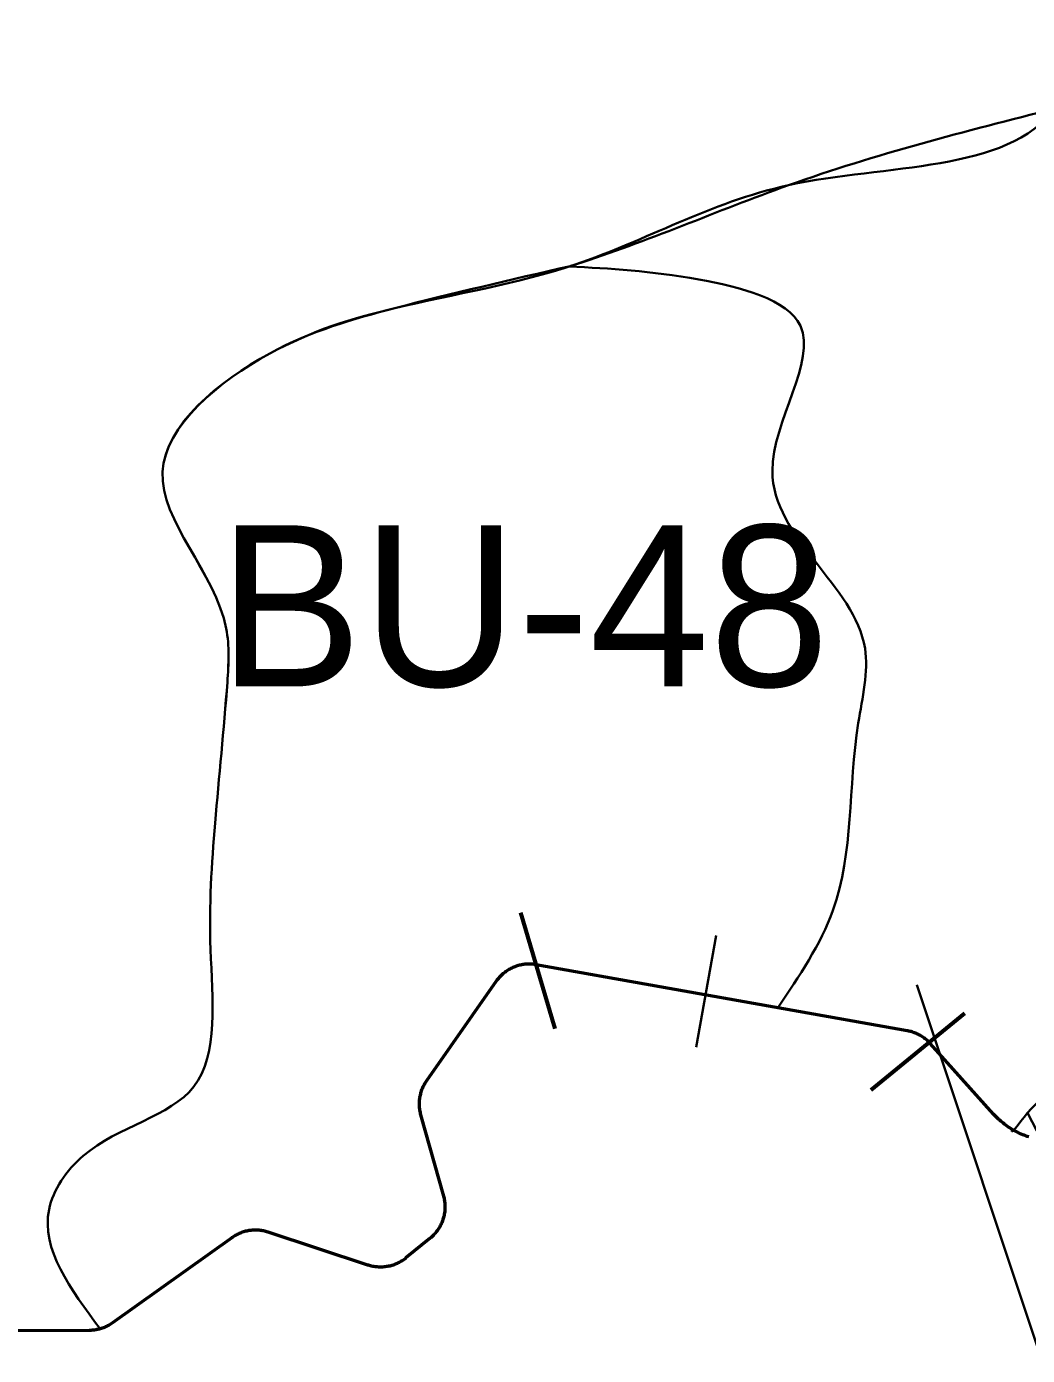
# Model space of a CAD drawing. Extents: x 553962 to 842807, y 8883888 to 9032388.
# Drawn here: x 626649 to 629133, y 8967489 to 8970787 of the extents above; entities that cross this region are included whole.
import ezdxf

# ---------------------------------------------------------------- set-up
doc = ezdxf.new("R2010")
doc.units = 0
doc.header["$LTSCALE"] = 150
for name, color, linetype, lineweight in [('20', 7, 'Continuous', 35), ('40', 7, 'Continuous', 60), ('60', 7, 'Continuous', 53)]:
    doc.layers.add(name, color=color, linetype=linetype, lineweight=lineweight)

msp = doc.modelspace()

# ---------------------------------------------------------------- linework, layer by layer
at = {"layer": '20'}
for p, q in [((627995.9, 8970192.1), (628000, 8970193.4)), ((628311, 8968254.3), (628360.4, 8968531.4)), ((629133, 8968091.5), (629167.6, 8968024.1)), ((626841.8, 8967558.5), (626831.7, 8967554.9))]:
    msp.add_line(p, q, dxfattribs=at)
for points in [[(628514.3, 8968351.9), (627914, 8968458.8), (627914, 8968458.8), (627911.2, 8968459.3), (627908.5, 8968459.6), (627905.6, 8968459.9), (627902.8, 8968460.2), (627900, 8968460.3), (627897.2, 8968460.4), (627894.3, 8968460.3), (627891.5, 8968460.2), (627888.7, 8968460.1), (627885.9, 8968459.8), (627883.1, 8968459.5), (627880.3, 8968459), (627877.5, 8968458.5), (627874.7, 8968458), (627872, 8968457.3), (627869.2, 8968456.6), (627866.5, 8968455.8), (627863.8, 8968454.9), (627861.2, 8968453.9), (627858.5, 8968452.9), (627855.9, 8968451.8), (627853.4, 8968450.6), (627850.8, 8968449.3), (627848.3, 8968448), (627845.9, 8968446.6), (627843.5, 8968445.1), (627841.1, 8968443.6), (627838.8, 8968442), (627836.5, 8968440.3), (627834.2, 8968438.6), (627832, 8968436.8), (627829.9, 8968435), (627827.8, 8968433), (627825.8, 8968431.1), (627823.8, 8968429), (627821.9, 8968427), (627820.1, 8968424.8)], [(627820.1, 8968424.8), (627818.3, 8968422.6), (627816.5, 8968420.4), (627814.9, 8968418.1), (627814.6, 8968417.7), (627814.6, 8968417.7), (627641.4, 8968170.6), (627641.4, 8968170.6), (627639.8, 8968168.3), (627638.3, 8968165.9), (627636.9, 8968163.5), (627635.5, 8968161), (627634.2, 8968158.5), (627632.9, 8968155.9), (627631.8, 8968153.4), (627630.7, 8968150.8), (627629.6, 8968148.1), (627628.7, 8968145.5), (627627.8, 8968142.8), (627627, 8968140.1), (627626.3, 8968137.3), (627625.6, 8968134.6), (627625.1, 8968131.8), (627624.6, 8968129), (627624.2, 8968126.2), (627623.8, 8968123.4), (627623.6, 8968120.6), (627623.4, 8968117.8), (627623.3, 8968114.9), (627623.3, 8968112.1), (627623.4, 8968109.3), (627623.6, 8968106.5), (627623.8, 8968103.6), (627624.1, 8968100.8), (627624.5, 8968098), (627625, 8968095.2), (627625.5, 8968092.5), (627626.1, 8968089.7), (627626.8, 8968087), (627627.1, 8968086.2), (627683.7, 8967884.5), (627684.4, 8967881.7), (627685.1, 8967879), (627685.6, 8967876.2), (627686.1, 8967873.4), (627686.5, 8967870.6), (627686.9, 8967867.8), (627687.1, 8967865), (627687.3, 8967862.2), (627687.4, 8967859.4), (627687.4, 8967856.5), (627687.3, 8967853.7), (627687.2, 8967850.9), (627687, 8967848.1), (627686.7, 8967845.2), (627686.3, 8967842.5), (627685.8, 8967839.7), (627685.3, 8967836.9), (627684.7, 8967834.1), (627684, 8967831.4), (627683.2, 8967828.7), (627682.3, 8967826), (627681.4, 8967823.3), (627680.4, 8967820.7), (627679.3, 8967818), (627678.2, 8967815.5), (627676.9, 8967812.9), (627675.7, 8967810.4), (627674.3, 8967807.9), (627672.8, 8967805.5), (627671.3, 8967803.1), (627669.8, 8967800.7), (627668.1, 8967798.4), (627666.4, 8967796.2), (627664.7, 8967794), (627662.8, 8967791.8), (627661, 8967789.7), (627659, 8967787.6), (627657, 8967785.6), (627654.9, 8967783.7), (627652.8, 8967781.8), (627650.8, 8967780.1), (627590.6, 8967730.8), (627588.3, 8967729), (627586.1, 8967727.3), (627583.8, 8967725.7), (627581.4, 8967724.1), (627579, 8967722.6), (627576.6, 8967721.2), (627574.1, 8967719.8), (627571.6, 8967718.6), (627569, 8967717.3), (627566.5, 8967716.2), (627563.8, 8967715.1), (627561.2, 8967714.1), (627558.5, 8967713.2), (627555.8, 8967712.3), (627553.1, 8967711.6), (627550.3, 8967710.9), (627547.6, 8967710.3), (627544.8, 8967709.7)], [(629099.9, 8968047.3), (629099.9, 8968047.3), (629096.4, 8968049.3), (629093, 8968051.4), (629089.6, 8968053.5), (629086.2, 8968055.7), (629082.9, 8968058), (629079.7, 8968060.3), (629076.5, 8968062.7), (629073.3, 8968065.2), (629070.2, 8968067.7), (629067.2, 8968070.2), (629064.2, 8968072.9), (629061.2, 8968075.6), (629058.3, 8968078.3), (629055.5, 8968081.2), (629052.7, 8968084), (629049.9, 8968087), (629048.8, 8968088.2), (628891.8, 8968263.1), (628889.9, 8968265.2), (628887.9, 8968267.2), (628885.9, 8968269.2), (628883.8, 8968271.1), (628881.6, 8968272.9), (628879.4, 8968274.7), (628877.2, 8968276.4), (628874.9, 8968278.1), (628872.6, 8968279.7), (628870.2, 8968281.2), (628867.8, 8968282.7), (628865.3, 8968284.1), (628862.8, 8968285.4), (628860.3, 8968286.6), (628857.7, 8968287.8), (628855.1, 8968288.9), (628852.5, 8968289.9), (628849.8, 8968290.9), (628847.1, 8968291.8), (628844.4, 8968292.6), (628841.7, 8968293.3), (628838.9, 8968293.9), (628836.1, 8968294.5), (628834.9, 8968294.7), (628834.9, 8968294.7), (628515.1, 8968351.7)], [(627544.8, 8967709.7), (627542, 8967709.3), (627539.2, 8967708.9), (627536.4, 8967708.6), (627533.6, 8967708.4), (627530.8, 8967708.2), (627527.9, 8967708.2), (627525.1, 8967708.2), (627522.3, 8967708.3), (627519.5, 8967708.5), (627516.6, 8967708.7), (627513.8, 8967709.1), (627511, 8967709.5), (627508.2, 8967710), (627505.5, 8967710.6), (627502.7, 8967711.2), (627500, 8967711.9), (627497.3, 8967712.8), (627495.9, 8967713.2), (627248.3, 8967795), (627245.6, 8967795.8), (627242.9, 8967796.6), (627240.1, 8967797.3), (627237.4, 8967797.9), (627234.6, 8967798.4), (627231.8, 8967798.9), (627229, 8967799.3), (627226.2, 8967799.6), (627223.4, 8967799.8), (627220.6, 8967799.9), (627217.7, 8967800), (627214.9, 8967800), (627212.1, 8967799.9), (627209.2, 8967799.7), (627206.4, 8967799.4), (627203.6, 8967799.1), (627200.8, 8967798.7), (627198, 8967798.2), (627195.3, 8967797.6), (627192.5, 8967797), (627189.8, 8967796.2), (627187.1, 8967795.4), (627184.4, 8967794.5), (627181.7, 8967793.6), (627179.1, 8967792.6), (627176.5, 8967791.4), (627173.9, 8967790.3), (627171.4, 8967789), (627168.9, 8967787.7), (627166.4, 8967786.3), (627164, 8967784.8), (627161.6, 8967783.3), (627159.3, 8967781.7), (627158.1, 8967780.8), (627158.1, 8967780.8), (626862, 8967569.6), (626859.7, 8967568), (626857.3, 8967566.4), (626854.9, 8967565), (626852.5, 8967563.6), (626850, 8967562.2), (626847.5, 8967561), (626844.9, 8967559.8), (626842.3, 8967558.6), (626841.8, 8967558.5)], [(625991, 8967548.8), (626804.2, 8967551), (626806.5, 8967551), (626809.4, 8967551.1), (626812.2, 8967551.3), (626815, 8967551.6), (626817.8, 8967552), (626820.6, 8967552.4), (626823.4, 8967552.9), (626826.1, 8967553.5), (626828.9, 8967554.2), (626831.5, 8967554.9)]]:
    msp.add_lwpolyline(points, dxfattribs=at)
for points in [[(626831.7, 8967554.9), (626704.8, 8967851.2), (626789.7, 8967984.3), (627064.1, 8968156.3), (627105.7, 8968496.6), (627116.8, 8968810.1), (627147.3, 8969160.4), (627144.5, 8969293.5), (626986.5, 8969681.8), (627252.6, 8969975.9), (627563.1, 8970088.5), (628010.5, 8970196.7), (628539.9, 8970393.6), (629202.4, 8970585), (629296.7, 8970950.3), (629376.5, 8971221.3), (629459.7, 8971326.7), (629639.9, 8971726.1), (629802, 8972002.4), (630215.1, 8972274.2), (630395.2, 8972450.4), (630650.2, 8972819.3), (630661.3, 8972842.9), (630794.4, 8973264.5), (630921.9, 8973614), (630719.5, 8973858.1), (630611.4, 8973963.5), (630611.4, 8974007.8)], [(626831.7, 8967554.9), (626704.8, 8967851.2), (626789.7, 8967984.3), (627064.1, 8968156.3), (627105.7, 8968496.6), (627116.8, 8968810.1), (627147.3, 8969160.4), (627144.5, 8969293.5), (626986.5, 8969681.8), (627252.6, 8969975.9), (627563.1, 8970088.5), (628010.5, 8970196.7), (628539.9, 8970393.6), (629202.4, 8970585), (629296.7, 8970950.3), (629376.5, 8971221.3), (629459.7, 8971326.7), (629639.9, 8971726.1), (629802, 8972002.4), (630215.1, 8972274.2), (630395.2, 8972450.4), (630650.2, 8972819.3), (630661.3, 8972842.9), (630794.4, 8973264.5), (630921.9, 8973614), (630719.5, 8973858.1), (630611.4, 8973963.5), (630611.4, 8974007.8)], [(626831.7, 8967554.9), (626704.8, 8967851.2), (626789.7, 8967984.3), (627064.1, 8968156.3), (627105.7, 8968496.6), (627116.8, 8968810.1), (627147.3, 8969160.4), (627144.5, 8969293.5), (626986.5, 8969681.8), (627252.6, 8969975.9), (627563.1, 8970088.5), (628010.5, 8970196.7), (628539.9, 8970393.6), (629202.4, 8970585), (629296.7, 8970950.3), (629376.5, 8971221.3), (629459.7, 8971326.7), (629639.9, 8971726.1), (629802, 8972002.4), (630215.1, 8972274.2), (630395.2, 8972450.4), (630650.2, 8972819.3), (630661.3, 8972842.9), (630794.4, 8973264.5), (630921.9, 8973614), (630719.5, 8973858.1), (630611.4, 8973963.5), (630611.4, 8974007.8)], [(629200.4, 8970582.3), (629533.1, 8970627.2), (629637.2, 8970418.9), (629600.5, 8969977.8), (629714.7, 8969599.4), (629602.5, 8969338), (629341.2, 8969193), (629431.1, 8968933.6), (629657.6, 8968830.1), (629386.2, 8968540.1), (629375.9, 8968477.6), (629286.1, 8968265.2), (629133, 8968091.5)], [(629200.4, 8970582.3), (629533.1, 8970627.2), (629637.2, 8970418.9), (629600.5, 8969977.8), (629714.7, 8969599.4), (629602.5, 8969338), (629341.2, 8969193), (629431.1, 8968933.6), (629657.6, 8968830.1), (629386.2, 8968540.1), (629375.9, 8968477.6), (629286.1, 8968265.2), (629133, 8968091.5)], [(629200.4, 8970582.3), (629533.1, 8970627.2), (629637.2, 8970418.9), (629600.5, 8969977.8), (629714.7, 8969599.4), (629602.5, 8969338), (629341.2, 8969193), (629431.1, 8968933.6), (629657.6, 8968830.1), (629386.2, 8968540.1), (629375.9, 8968477.6), (629286.1, 8968265.2), (629133, 8968091.5)], [(628000, 8970193.4), (628010.5, 8970196.7), (628539.9, 8970393.6), (629201.7, 8970584)], [(626831.7, 8967554.9), (626704.8, 8967851.2), (626789.7, 8967984.3), (627064.1, 8968156.3), (627105.7, 8968496.6), (627116.8, 8968810.1), (627147.3, 8969160.4), (627144.5, 8969293.5), (626986.5, 8969681.8), (627252.6, 8969975.9), (627563.1, 8970088.5), (627998.8, 8970193)], [(627995.9, 8970192.1), (628317.3, 8970159.7), (628569.5, 8970044.7), (628500, 8969684.7), (628729.9, 8969244), (628713.2, 8969058.4), (628650.2, 8968593.6), (628513.6, 8968352)], [(628513.6, 8968352), (628650.2, 8968593.6), (628713.2, 8969058.4), (628729.9, 8969244), (628500, 8969684.7), (628569.5, 8970044.7), (628317.3, 8970159.7), (627995.9, 8970192.1)], [(628513.6, 8968352), (628650.2, 8968593.6), (628713.2, 8969058.4), (628729.9, 8969244), (628500, 8969684.7), (628569.5, 8970044.7), (628317.3, 8970159.7), (627995.9, 8970192.1)], [(629133, 8968091.5), (629095, 8968049.6), (629095.7, 8968051.4)]]:
    msp.add_spline(points, degree=3, dxfattribs=at)
at = {"layer": '40'}
for p, q in [((627875.3, 8968588.2), (627960.5, 8968300.6)), ((628976.7, 8968337.8), (628744.6, 8968147.7))]:
    msp.add_line(p, q, dxfattribs=at)
at = {"layer": '40', "lineweight": 35}
msp.add_lwpolyline([(628858.2, 8968408.5), (629510.1, 8966451.6), (631620.9, 8966451.6)], dxfattribs=at)
at = {"layer": '60'}
for points in [[(629136.5, 8968031.4), (629132.7, 8968032.7), (629128.9, 8968034), (629125.2, 8968035.4), (629121.5, 8968036.9), (629117.8, 8968038.5), (629114.1, 8968040.1), (629110.5, 8968041.8), (629106.9, 8968043.6), (629103.4, 8968045.4), (629099.9, 8968047.3), (629096.4, 8968049.3), (629093, 8968051.4), (629089.6, 8968053.5), (629086.2, 8968055.7), (629082.9, 8968058), (629079.7, 8968060.3), (629076.5, 8968062.7), (629073.3, 8968065.2), (629070.2, 8968067.7), (629067.2, 8968070.2), (629064.2, 8968072.9), (629061.2, 8968075.6), (629058.3, 8968078.3), (629055.5, 8968081.2), (629052.7, 8968084), (629049.9, 8968087), (629048.8, 8968088.2), (628891.8, 8968263.1), (628889.9, 8968265.2), (628887.9, 8968267.2), (628885.9, 8968269.2), (628883.8, 8968271.1), (628881.6, 8968272.9), (628879.4, 8968274.7), (628877.2, 8968276.4), (628874.9, 8968278.1), (628872.6, 8968279.7), (628870.2, 8968281.2), (628867.8, 8968282.7), (628865.3, 8968284.1), (628862.8, 8968285.4), (628860.3, 8968286.6), (628857.7, 8968287.8), (628855.1, 8968288.9), (628852.5, 8968289.9), (628849.8, 8968290.9), (628847.1, 8968291.8), (628844.4, 8968292.6), (628841.7, 8968293.3), (628838.9, 8968293.9), (628836.1, 8968294.5), (628834.9, 8968294.7), (628834.9, 8968294.7), (627914, 8968458.8), (627914, 8968458.8), (627911.2, 8968459.3), (627908.5, 8968459.6), (627905.6, 8968459.9), (627902.8, 8968460.2), (627900, 8968460.3), (627897.2, 8968460.4), (627894.3, 8968460.3), (627891.5, 8968460.2), (627888.7, 8968460.1), (627885.9, 8968459.8), (627883.1, 8968459.5), (627880.3, 8968459), (627877.5, 8968458.5), (627874.7, 8968458), (627872, 8968457.3), (627869.2, 8968456.6), (627866.5, 8968455.8), (627863.8, 8968454.9), (627861.2, 8968453.9), (627858.5, 8968452.9), (627855.9, 8968451.8), (627853.4, 8968450.6), (627850.8, 8968449.3), (627848.3, 8968448), (627845.9, 8968446.6), (627843.5, 8968445.1), (627841.1, 8968443.6), (627838.8, 8968442), (627836.5, 8968440.3), (627834.2, 8968438.6), (627832, 8968436.8), (627829.9, 8968435), (627827.8, 8968433), (627825.8, 8968431.1), (627823.8, 8968429), (627821.9, 8968427), (627820.1, 8968424.8)], [(627820.1, 8968424.8), (627818.3, 8968422.6), (627816.5, 8968420.4), (627814.9, 8968418.1), (627814.6, 8968417.7), (627814.6, 8968417.7), (627641.4, 8968170.6), (627641.4, 8968170.6), (627639.8, 8968168.3), (627638.3, 8968165.9), (627636.9, 8968163.5), (627635.5, 8968161), (627634.2, 8968158.5), (627632.9, 8968155.9), (627631.8, 8968153.4), (627630.7, 8968150.8), (627629.6, 8968148.1), (627628.7, 8968145.5), (627627.8, 8968142.8), (627627, 8968140.1), (627626.3, 8968137.3), (627625.6, 8968134.6), (627625.1, 8968131.8), (627624.6, 8968129), (627624.2, 8968126.2), (627623.8, 8968123.4), (627623.6, 8968120.6), (627623.4, 8968117.8), (627623.3, 8968114.9), (627623.3, 8968112.1), (627623.4, 8968109.3), (627623.6, 8968106.5), (627623.8, 8968103.6), (627624.1, 8968100.8), (627624.5, 8968098), (627625, 8968095.2), (627625.5, 8968092.5), (627626.1, 8968089.7), (627626.8, 8968087), (627627.1, 8968086.2), (627683.7, 8967884.5), (627684.4, 8967881.7), (627685.1, 8967879), (627685.6, 8967876.2), (627686.1, 8967873.4), (627686.5, 8967870.6), (627686.9, 8967867.8), (627687.1, 8967865), (627687.3, 8967862.2), (627687.4, 8967859.4), (627687.4, 8967856.5), (627687.3, 8967853.7), (627687.2, 8967850.9), (627687, 8967848.1), (627686.7, 8967845.2), (627686.3, 8967842.5), (627685.8, 8967839.7), (627685.3, 8967836.9), (627684.7, 8967834.1), (627684, 8967831.4), (627683.2, 8967828.7), (627682.3, 8967826), (627681.4, 8967823.3), (627680.4, 8967820.7), (627679.3, 8967818), (627678.2, 8967815.5), (627676.9, 8967812.9), (627675.7, 8967810.4), (627674.3, 8967807.9), (627672.8, 8967805.5), (627671.3, 8967803.1), (627669.8, 8967800.7), (627668.1, 8967798.4), (627666.4, 8967796.2), (627664.7, 8967794), (627662.8, 8967791.8), (627661, 8967789.7), (627659, 8967787.6), (627657, 8967785.6), (627654.9, 8967783.7), (627652.8, 8967781.8), (627650.8, 8967780.1), (627590.6, 8967730.8), (627588.3, 8967729), (627586.1, 8967727.3), (627583.8, 8967725.7), (627581.4, 8967724.1), (627579, 8967722.6), (627576.6, 8967721.2), (627574.1, 8967719.8), (627571.6, 8967718.6), (627569, 8967717.3), (627566.5, 8967716.2), (627563.8, 8967715.1), (627561.2, 8967714.1), (627558.5, 8967713.2), (627555.8, 8967712.3), (627553.1, 8967711.6), (627550.3, 8967710.9), (627547.6, 8967710.3), (627544.8, 8967709.7)], [(627544.8, 8967709.7), (627542, 8967709.3), (627539.2, 8967708.9), (627536.4, 8967708.6), (627533.6, 8967708.4), (627530.8, 8967708.2), (627527.9, 8967708.2), (627525.1, 8967708.2), (627522.3, 8967708.3), (627519.5, 8967708.5), (627516.6, 8967708.7), (627513.8, 8967709.1), (627511, 8967709.5), (627508.2, 8967710), (627505.5, 8967710.6), (627502.7, 8967711.2), (627500, 8967711.9), (627497.3, 8967712.8), (627495.9, 8967713.2), (627248.3, 8967795), (627245.6, 8967795.8), (627242.9, 8967796.6), (627240.1, 8967797.3), (627237.4, 8967797.9), (627234.6, 8967798.4), (627231.8, 8967798.9), (627229, 8967799.3), (627226.2, 8967799.6), (627223.4, 8967799.8), (627220.6, 8967799.9), (627217.7, 8967800), (627214.9, 8967800), (627212.1, 8967799.9), (627209.2, 8967799.7), (627206.4, 8967799.4), (627203.6, 8967799.1), (627200.8, 8967798.7), (627198, 8967798.2), (627195.3, 8967797.6), (627192.5, 8967797), (627189.8, 8967796.2), (627187.1, 8967795.4), (627184.4, 8967794.5), (627181.7, 8967793.6), (627179.1, 8967792.6), (627176.5, 8967791.4), (627173.9, 8967790.3), (627171.4, 8967789), (627168.9, 8967787.7), (627166.4, 8967786.3), (627164, 8967784.8), (627161.6, 8967783.3), (627159.3, 8967781.7), (627158.1, 8967780.8), (627158.1, 8967780.8), (626862, 8967569.6), (626859.7, 8967568), (626857.3, 8967566.4), (626854.9, 8967565), (626852.5, 8967563.6), (626850, 8967562.2), (626847.5, 8967561), (626844.9, 8967559.8), (626842.3, 8967558.6), (626839.7, 8967557.6), (626837, 8967556.6), (626834.3, 8967555.7), (626831.6, 8967554.9), (626828.9, 8967554.2), (626826.1, 8967553.5), (626823.4, 8967552.9), (626820.6, 8967552.4), (626817.8, 8967552), (626815, 8967551.6), (626812.2, 8967551.3), (626809.4, 8967551.1), (626806.5, 8967551), (626804.2, 8967551), (625991, 8967548.8)]]:
    msp.add_lwpolyline(points, dxfattribs=at)

# ---------------------------------------------------------------- texts
at = {"layer": '40'}
msp.add_text('BU-48', height=400, dxfattribs=at).set_placement((627125, 8969149.6))

doc.saveas('drawing.dxf')
